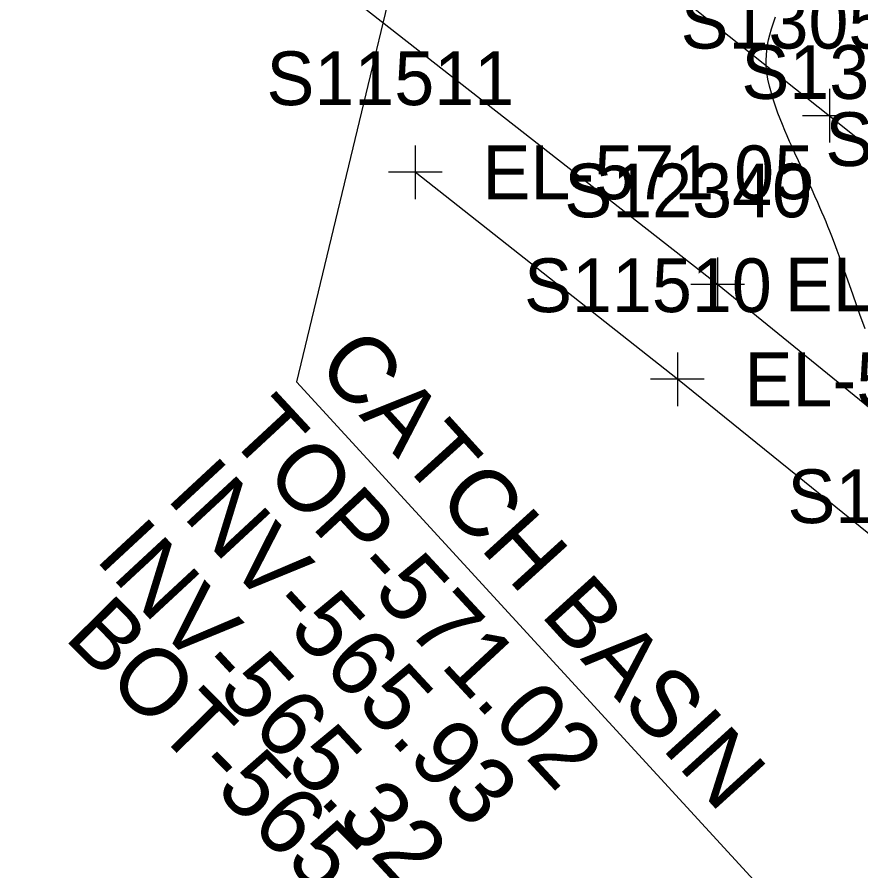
# Model space of a CAD drawing. Extents: x 1729869 to 1735532, y 648588 to 653771.
# Drawn here: x 1730945.5 to 1731008.3, y 652174.1 to 652237.7 of the extents above; entities that cross this region are included whole.
import ezdxf

# ---------------------------------------------------------------- set-up
doc = ezdxf.new("R2010")
doc.units = 0
for name, color, linetype in [('SURVEY - CONTOURS - Intermediate with optional Text', 7, 'Continuous'), ('SURVEY - DRAINAGE - Storm Sewer Text', 7, 'Continuous'), ('SURVEY - MISCELLANEOUS - Bottom of MH and CB', 7, 'Continuous'), ('SURVEY - ROADSIDE BARRIERS - Points - Elevations', 7, 'Continuous'), ('SURVEY - ROADSIDE BARRIERS - Points - Locators', 7, 'Continuous'), ('SURVEY - ROADSIDE BARRIERS - Points - Numbers', 7, 'Continuous'), ('SURVEY - ROADSIDE BARRIERS with Text', 7, 'Continuous'), ('SURVEY - TRANSPORTATION - Roads', 7, 'Continuous'), ('SURVEY - TRANSPORTATION - Roads - Points - Elevations', 7, 'Continuous'), ('SURVEY - TRANSPORTATION - Roads - Points - Locators', 7, 'Continuous'), ('SURVEY - TRANSPORTATION - Roads - Points - Numbers', 7, 'Continuous')]:
    doc.layers.add(name, color=color, linetype=linetype)

msp = doc.modelspace()

# ---------------------------------------------------------------- linework, layer by layer
at = {"layer": 'SURVEY - CONTOURS - Intermediate with optional Text'}
msp.add_lwpolyline([(1731008.587, 652214.46), (1731008.204, 652215.523), (1731007.698, 652216.949), (1731006.93, 652219.126), (1731006.654, 652219.897), (1731006.516, 652220.275), (1731006.309, 652220.829), (1731006.104, 652221.364), (1731005.964, 652221.721), (1731005.824, 652222.07), (1731005.68, 652222.422), (1731005.532, 652222.776), (1731005.38, 652223.134), (1731005.224, 652223.496), (1731005.062, 652223.862), (1731004.854, 652224.323), (1731004.64, 652224.789), (1731004.201, 652225.729), (1731003.621, 652226.968), (1731003.358, 652227.538), (1731003.099, 652228.112), (1731002.971, 652228.401), (1731002.792, 652228.813), (1731002.615, 652229.23), (1731002.441, 652229.654), (1731002.271, 652230.083), (1731002.105, 652230.519), (1731001.946, 652230.962), (1731001.772, 652231.475), (1731001.613, 652231.993), (1731001.473, 652232.513), (1731001.359, 652233.034), (1731001.276, 652233.551), (1731001.23, 652234.062), (1731001.222, 652234.449), (1731001.238, 652234.831), (1731001.275, 652235.21), (1731001.331, 652235.586), (1731001.405, 652235.96), (1731001.494, 652236.334), (1731001.618, 652236.78), (1731001.759, 652237.226), (1731001.913, 652237.671)], dxfattribs=at)
at = {"layer": 'SURVEY - DRAINAGE - Storm Sewer Text'}
msp.add_lwpolyline([(1730978.482, 652261.34), (1730966.252, 652210.501), (1731014.695, 652157.721)], dxfattribs=at)
at = {"layer": 'SURVEY - ROADSIDE BARRIERS - Points - Locators'}
for p, q in [((1730975.101, 652228.104), (1730975.101, 652224.104)), ((1730977.101, 652226.104), (1730973.101, 652226.104)), ((1730994.614, 652212.695), (1730994.614, 652208.695)), ((1730996.614, 652210.695), (1730992.614, 652210.695))]:
    msp.add_line(p, q, dxfattribs=at)
at = {"layer": 'SURVEY - ROADSIDE BARRIERS with Text'}
msp.add_lwpolyline([(1731278.039, 651942.141), (1731261.268, 651960.678), (1731244.382, 651978.991), (1731227.249, 651997.103), (1731221.784, 652002.815), (1731218.851, 652005.847), (1731201.424, 652023.651), (1731183.896, 652041.27), (1731166.104, 652058.735), (1731148.175, 652076.012), (1731134.64, 652088.828), (1731127.115, 652096.473), (1731122.733, 652100.454), (1731114.495, 652107.516), (1731096.142, 652124.363), (1731074.099, 652144.121), (1731071.116, 652146.744), (1731052.309, 652163.124), (1731033.245, 652179.202), (1731014.062, 652194.99), (1730994.614, 652210.695), (1730975.101, 652226.104)], dxfattribs=at)
at = {"layer": 'SURVEY - TRANSPORTATION - Roads'}
for points in [[(1731241.27, 651992.69), (1731223.347, 652011.521), (1731199.624, 652035.873), (1731178.27, 652056.939), (1731168.217, 652066.679), (1731158.163, 652076.419), (1731140.702, 652092.881), (1731127.539, 652105.157), (1731108.457, 652122.813), (1731083.234, 652145.604), (1731065.183, 652161.415), (1731056.096, 652169.25), (1731043.894, 652179.597), (1731028.642, 652192.531), (1730997.607, 652217.755), (1730969.266, 652239.947), (1730932.567, 652267.672), (1730908.358, 652285.385), (1730872.323, 652310.622), (1730852.595, 652324.285), (1730842.714, 652331.091), (1730807.686, 652354.257)], [(1730937.809, 652282.776), (1730945.81, 652276.779), (1730963.367, 652263.526), (1730974.477, 652255.012), (1730991.852, 652241.521), (1731005.937, 652230.318), (1731010.622, 652226.57), (1731016.868, 652221.574), (1731021.553, 652217.826), (1731029.304, 652211.51), (1731038.59, 652203.912), (1731049.424, 652195.047), (1731054.02, 652191.192), (1731055.535, 652189.887), (1731064.626, 652182.057), (1731072.201, 652175.531), (1731076.714, 652171.579)]]:
    msp.add_lwpolyline(points, dxfattribs=at)
at = {"layer": 'SURVEY - TRANSPORTATION - Roads - Points - Locators'}
for p, q in [((1731005.937, 652232.318), (1731005.937, 652228.318)), ((1731007.937, 652230.318), (1731003.937, 652230.318)), ((1730997.607, 652219.755), (1730997.607, 652215.755)), ((1730999.607, 652217.755), (1730995.607, 652217.755))]:
    msp.add_line(p, q, dxfattribs=at)

# ---------------------------------------------------------------- texts
at = {"layer": 'SURVEY - DRAINAGE - Storm Sewer Text'}
for s, rotation, p in [('CATCH BASIN', 312.25981, (1730967.599, 652211.586)), ('TOP-571.02', 312.8395, (1730960.975, 652206.532)), ('INV-565.93', 312.8395, (1730956.463, 652201.84)), ('INV-565.32', 312.8395, (1730951.176, 652197.324))]:
    msp.add_text(s, height=5, rotation=rotation, dxfattribs=at).set_placement(p)
at = {"layer": 'SURVEY - MISCELLANEOUS - Bottom of MH and CB'}
msp.add_text('BOT-565.32', height=5, rotation=314.66749, dxfattribs=at).set_placement((1730948.885, 652191.424))
at = {"layer": 'SURVEY - ROADSIDE BARRIERS - Points - Elevations'}
for s, p in [('EL-571.05', (1730980.101, 652224.104)), ('EL-571.45', (1730999.614, 652208.695))]:
    msp.add_text(s, height=4, dxfattribs=at).set_placement(p)
at = {"layer": 'SURVEY - ROADSIDE BARRIERS - Points - Numbers'}
for s, p in [('S11511', (1730964.019, 652231.104)), ('S11510', (1730983.201, 652215.695)), ('S11509', (1731002.807, 652199.99))]:
    msp.add_text(s, height=4, dxfattribs=at).set_placement(p)
at = {"layer": 'SURVEY - TRANSPORTATION - Roads - Points - Elevations'}
msp.add_text('EL-571.65', height=4, dxfattribs=at).set_placement((1731002.607, 652215.755))
at = {"layer": 'SURVEY - TRANSPORTATION - Roads - Points - Numbers'}
for s, p in [('S13051', (1730994.855, 652235.318)), ('S13052', (1730999.382, 652231.57)), ('S13053', (1731005.628, 652226.574)), ('S12340', (1730986.194, 652222.755))]:
    msp.add_text(s, height=4, dxfattribs=at).set_placement(p)

doc.saveas('drawing.dxf')
